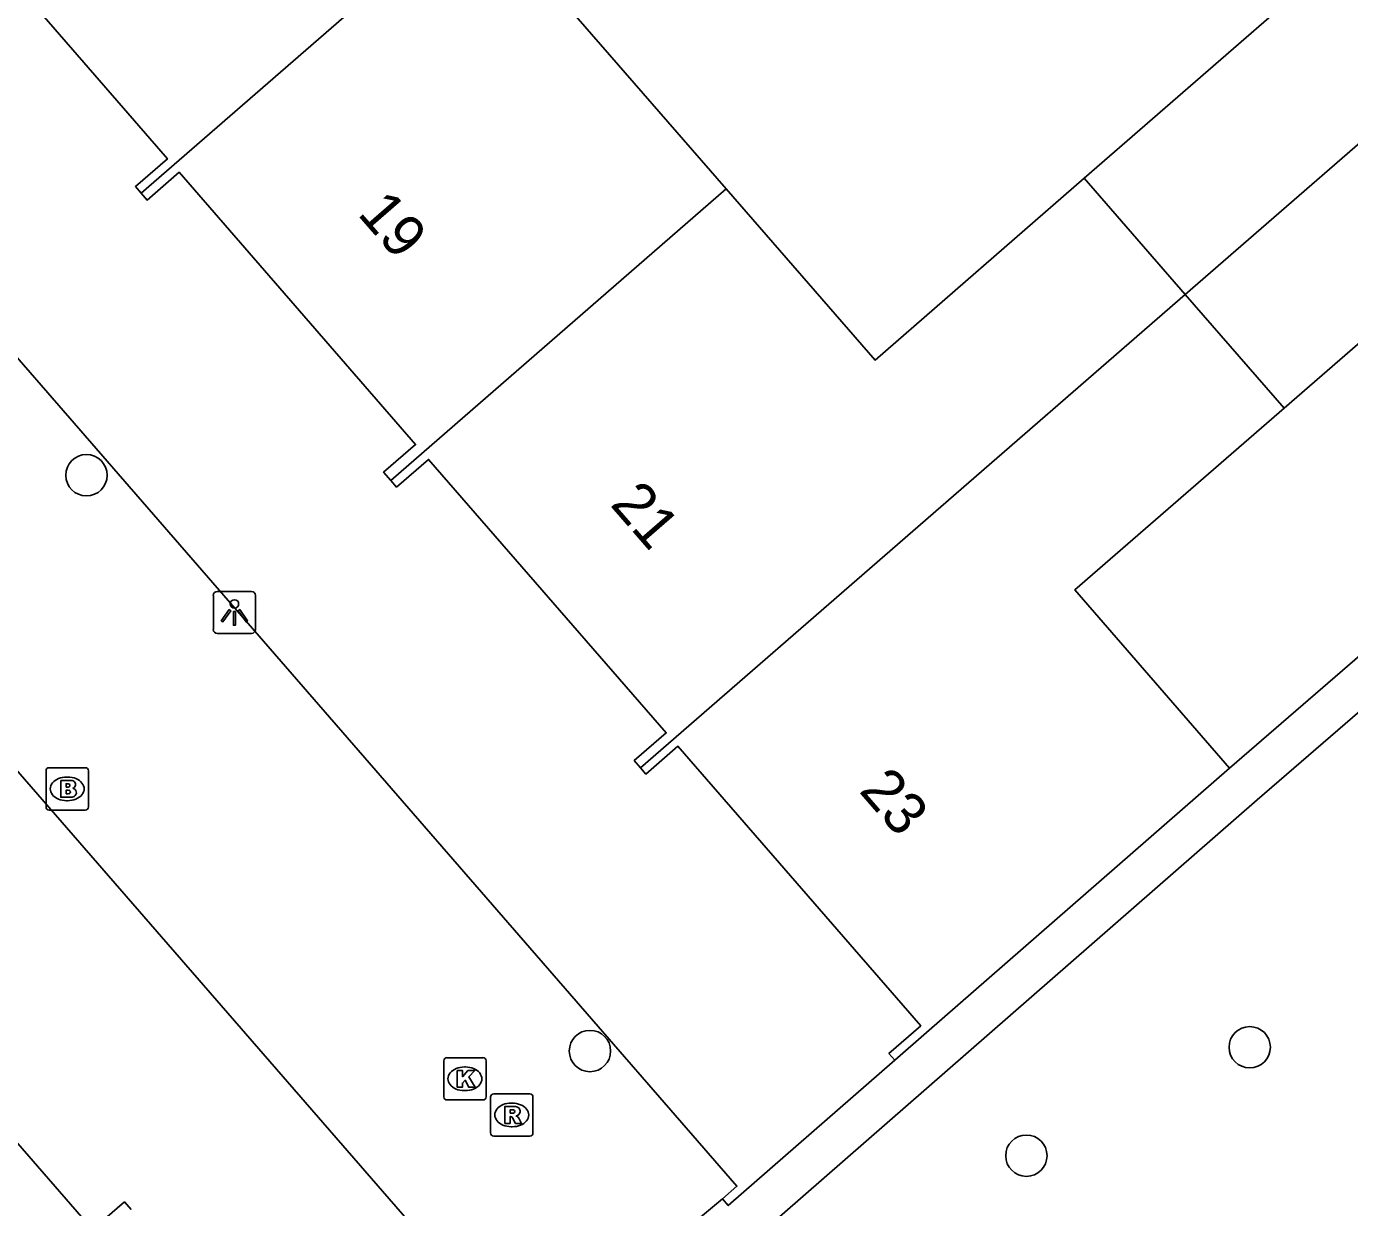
# Model space of a CAD drawing. Extents: x 155888 to 156864, y 383882 to 384671.
# Drawn here: x 156416.46 to 156447.75, y 384263.64 to 384291.57 of the extents above; entities that cross this region are included whole.
import ezdxf

# ---------------------------------------------------------------- set-up
doc = ezdxf.new("R2010")
doc.units = 0
for name, color, linetype in [('IMGEO_Boom', 7, 'Continuous'), ('IMGEO_Brandkraan', 7, 'Continuous'), ('IMGEO_Haag', 7, 'Continuous'), ('IMGEO_Kolk', 7, 'Continuous'), ('IMGEO_Lichtpunt', 7, 'Continuous'), ('IMGEO_Pand', 7, 'Continuous'), ('IMGEO_Pand_nummerreeks', 7, 'Continuous'), ('IMGEO_Rijbaan_lokaal_open', 7, 'Continuous'), ('IMGEO_Rioolput', 7, 'Continuous')]:
    doc.layers.add(name, color=color, linetype=linetype)

msp = doc.modelspace()

# ---------------------------------------------------------------- linework, layer by layer
at = {"layer": 'IMGEO_Boom'}
for centre in [(156417.878, 384280.958), (156429.784, 384267.339), (156445.385, 384267.428), (156440.104, 384264.863)]:
    msp.add_circle(centre, 0.489, dxfattribs=at)
at = {"layer": 'IMGEO_Brandkraan'}
for p, q in [((156416.922, 384273.114), (156416.922, 384273.966)), ((156416.997, 384274.04), (156417.849, 384274.04)), ((156417.923, 384273.966), (156417.923, 384273.114)), ((156417.41, 384273.82), (156417.435, 384273.82)), ((156417.849, 384273.04), (156416.997, 384273.04)), ((156417.433, 384273.26), (156417.408, 384273.26))]:
    msp.add_line(p, q, dxfattribs=at)
for points in [[(156416.922, 384273.114), (156416.922, 384273.966)], [(156416.997, 384274.04), (156417.849, 384274.04)], [(156417.923, 384273.966), (156417.923, 384273.114)], [(156417.27, 384273.74), (156417.27, 384273.34), (156417.483, 384273.34)], [(156417.501, 384273.74), (156417.27, 384273.74)], [(156417.449, 384273.659), (156417.395, 384273.659), (156417.395, 384273.583)], [(156417.395, 384273.583), (156417.448, 384273.583)], [(156417.457, 384273.507), (156417.395, 384273.507), (156417.395, 384273.426)], [(156417.395, 384273.426), (156417.457, 384273.426)], [(156417.849, 384273.04), (156416.997, 384273.04)]]:
    msp.add_lwpolyline(points, dxfattribs=at)
for centre, radius, start, end in [((156416.999, 384273.964), 0.0765, 91.552, 178.448), ((156416.999, 384273.964), 0.0765, 91.552, 178.448), ((156417.847, 384273.964), 0.0765, 1.552, 88.448), ((156417.847, 384273.964), 0.0765, 1.552, 88.448), ((156417.45, 384273.621), 0.0379, 267.8285, 90.9355), ((156417.505, 384273.595), 0.145, 59.4692, 91.5367), ((156417.53, 384273.642), 0.0922, 285.5137, 58.1501), ((156417.458, 384273.466), 0.0404, 269.8759, 90.5077), ((156417.489, 384273.591), 0.251, 268.6676, 293.5347), ((156417.535, 384273.45), 0.105, 301.3115, 78.989), ((156416.999, 384273.116), 0.0765, 181.552, 268.448), ((156416.999, 384273.116), 0.0765, 181.552, 268.448), ((156417.847, 384273.116), 0.0765, 271.552, 358.448), ((156417.847, 384273.116), 0.0765, 271.552, 358.448)]:
    msp.add_arc(centre, radius, start, end, dxfattribs=at)
for centre, major_axis, ratio, start_param, end_param in [((156417.409, 384273.54), (-0.387, 0.002), 0.722429, 4.712389, 7.853982), ((156417.434, 384273.54), (-0.39, 0.002), 0.717154, 1.570796, 4.712389)]:
    msp.add_ellipse(centre, major_axis=major_axis, ratio=ratio, start_param=start_param, end_param=end_param, dxfattribs=at)
at = {"layer": 'IMGEO_Haag'}
for points in [[(156468.8, 384293.389), (156467.285, 384292.117), (156455.381, 384281.767), (156445.564, 384273.279), (156432.408, 384261.791)], [(156454.727, 384282.523), (156444.906, 384274.032)], [(156436.99, 384267.12), (156433.056, 384263.685), (156432.92, 384263.843)]]:
    msp.add_lwpolyline(points, dxfattribs=at)
at = {"layer": 'IMGEO_Kolk'}
for p, q in [((156426.326, 384266.256), (156426.326, 384267.108)), ((156426.401, 384267.182), (156427.253, 384267.182)), ((156427.327, 384267.108), (156427.327, 384266.256)), ((156426.814, 384266.962), (156426.839, 384266.962)), ((156427.253, 384266.182), (156426.401, 384266.182)), ((156426.837, 384266.402), (156426.812, 384266.402))]:
    msp.add_line(p, q, dxfattribs=at)
for points in [[(156426.326, 384266.256), (156426.326, 384267.108)], [(156426.401, 384267.182), (156427.253, 384267.182)], [(156427.327, 384267.108), (156427.327, 384266.256)], [(156426.647, 384266.882), (156426.77, 384266.882), (156426.77, 384266.731), (156426.9, 384266.882), (156427.064, 384266.882), (156426.918, 384266.731), (156427.071, 384266.482), (156426.919, 384266.482), (156426.834, 384266.646), (156426.77, 384266.579), (156426.77, 384266.482), (156426.647, 384266.482), (156426.647, 384266.882)], [(156427.253, 384266.182), (156426.401, 384266.182)]]:
    msp.add_lwpolyline(points, dxfattribs=at)
for centre, start, end in [((156426.403, 384267.106), 91.552, 178.448), ((156426.403, 384267.106), 91.552, 178.448), ((156427.251, 384267.106), 1.552, 88.448), ((156427.251, 384267.106), 1.552, 88.448), ((156426.403, 384266.258), 181.552, 268.448), ((156426.403, 384266.258), 181.552, 268.448), ((156427.251, 384266.258), 271.552, 358.448), ((156427.251, 384266.258), 271.552, 358.448)]:
    msp.add_arc(centre, 0.0765, start, end, dxfattribs=at)
for centre, major_axis, ratio, start_param, end_param in [((156426.813, 384266.682), (-0.387, 0.002), 0.722429, 4.712389, 7.853982), ((156426.838, 384266.682), (-0.39, 0.002), 0.717154, 1.570796, 4.712389)]:
    msp.add_ellipse(centre, major_axis=major_axis, ratio=ratio, start_param=start_param, end_param=end_param, dxfattribs=at)
at = {"layer": 'IMGEO_Lichtpunt'}
for p, q in [((156420.879, 384278.117), (156420.879, 384277.31)), ((156420.879, 384278.117), (156420.879, 384277.31)), ((156421.781, 384278.212), (156420.973, 384278.212)), ((156421.781, 384278.212), (156420.973, 384278.212)), ((156421.875, 384277.31), (156421.875, 384278.117)), ((156421.875, 384277.31), (156421.875, 384278.117)), ((156420.973, 384277.216), (156421.781, 384277.216)), ((156420.973, 384277.216), (156421.781, 384277.216))]:
    msp.add_line(p, q, dxfattribs=at)
for points in [[(156421.253, 384277.781), (156421.292, 384277.753), (156421.104, 384277.491), (156421.066, 384277.518), (156421.253, 384277.781)], [(156421.355, 384277.733), (156421.402, 384277.733), (156421.402, 384277.411), (156421.355, 384277.411), (156421.355, 384277.733)], [(156421.465, 384277.753), (156421.503, 384277.78), (156421.69, 384277.518), (156421.651, 384277.49), (156421.465, 384277.753)]]:
    msp.add_lwpolyline(points, dxfattribs=at)
msp.add_circle((156421.378, 384277.915), 0.0994, dxfattribs=at)
for centre, start, end in [((156420.973, 384278.117), 90, 180), ((156420.973, 384278.117), 90, 180), ((156421.781, 384278.117), 0, 90), ((156421.781, 384278.117), 0, 90), ((156420.973, 384277.31), 180, 270), ((156420.973, 384277.31), 180, 270), ((156421.781, 384277.31), 270, 0), ((156421.781, 384277.31), 270, 360)]:
    msp.add_arc(centre, 0.0946, start, end, dxfattribs=at)
at = {"layer": 'IMGEO_Pand'}
for points in [[(156432.048, 384298.824), (156419.169, 384287.633)], [(156442.799, 384296.241), (156446.32, 384292.192), (156441.474, 384287.981)], [(156443.861, 384285.236), (156456.677, 384296.374)], [(156433.007, 384287.731), (156429.454, 384291.82), (156434.4, 384296.118)], [(156419.169, 384287.633), (156419.037, 384287.785), (156419.792, 384288.441), (156414.054, 384295.046), (156413.3, 384294.388), (156413.155, 384294.555)], [(156419.169, 384287.633), (156419.312, 384287.468), (156420.067, 384288.124), (156425.661, 384281.685), (156424.906, 384281.03), (156425.074, 384280.837)], [(156425.074, 384280.837), (156433.007, 384287.731)], [(156441.474, 384287.981), (156436.525, 384283.681), (156433.007, 384287.731)], [(156441.474, 384287.981), (156443.861, 384285.236)], [(156446.199, 384282.547), (156451.045, 384286.758), (156454.727, 384282.523)], [(156443.861, 384285.236), (156430.978, 384274.04)], [(156443.861, 384285.236), (156446.199, 384282.547)], [(156444.906, 384274.032), (156441.247, 384278.245), (156446.199, 384282.547)], [(156425.074, 384280.837), (156425.213, 384280.677), (156425.967, 384281.333), (156431.588, 384274.864), (156430.833, 384274.207), (156430.978, 384274.04)], [(156430.978, 384274.04), (156431.108, 384273.89), (156431.863, 384274.547), (156437.607, 384267.935), (156436.853, 384267.277), (156436.99, 384267.12)], [(156444.906, 384274.032), (156437.743, 384267.778), (156436.99, 384267.12)], [(156413.028, 384270.385), (156413.156, 384270.238), (156412.402, 384269.583), (156418.022, 384263.115), (156418.777, 384263.771), (156418.935, 384263.589)]]:
    msp.add_lwpolyline(points, dxfattribs=at)
at = {"layer": 'IMGEO_Rijbaan_lokaal_open'}
for points in [[(156432.92, 384263.843), (156433.259, 384264.139), (156409.564, 384291.419)], [(156404.697, 384287.244), (156428.436, 384259.936), (156428.797, 384260.259)], [(156431.589, 384262.733), (156432.92, 384263.843)]]:
    msp.add_lwpolyline(points, dxfattribs=at)
at = {"layer": 'IMGEO_Rioolput'}
for p, q in [((156427.435, 384265.402), (156427.435, 384266.254)), ((156427.51, 384266.328), (156428.362, 384266.328)), ((156428.436, 384266.254), (156428.436, 384265.402)), ((156427.923, 384266.108), (156427.948, 384266.108)), ((156427.946, 384265.548), (156427.921, 384265.548)), ((156428.362, 384265.328), (156427.51, 384265.328))]:
    msp.add_line(p, q, dxfattribs=at)
for points in [[(156427.435, 384265.402), (156427.435, 384266.254)], [(156427.51, 384266.328), (156428.362, 384266.328)], [(156428.436, 384266.254), (156428.436, 384265.402)], [(156428.024, 384266.026), (156427.772, 384266.028), (156427.772, 384265.628)], [(156427.95, 384265.947), (156427.896, 384265.947), (156427.896, 384265.866)], [(156427.896, 384265.866), (156427.948, 384265.866)], [(156427.772, 384265.628), (156427.896, 384265.628), (156427.896, 384265.79), (156427.907, 384265.79)], [(156427.954, 384265.761), (156428.025, 384265.628), (156428.165, 384265.628), (156428.1, 384265.754)], [(156428.362, 384265.328), (156427.51, 384265.328)]]:
    msp.add_lwpolyline(points, dxfattribs=at)
for centre, radius, start, end in [((156427.512, 384266.252), 0.0765, 91.552, 178.448), ((156427.512, 384266.252), 0.0765, 91.552, 178.448), ((156428.36, 384266.252), 0.0765, 1.552, 88.448), ((156428.36, 384266.252), 0.0765, 1.552, 88.448), ((156427.932, 384266.055), 0.19, 274.7715, 282.9687), ((156427.956, 384265.851), 0.0964, 77.0061, 93.1865), ((156427.97, 384265.908), 0.0378, 276.6634, 79.6772), ((156428.023, 384265.916), 0.109, 350.3612, 89.416), ((156428.021, 384265.916), 0.112, 277.5842, 350.9817), ((156428.005, 384265.701), 0.108, 29.5134, 73.7905), ((156427.906, 384265.737), 0.0533, 26.0293, 88.6989), ((156427.512, 384265.404), 0.0765, 181.552, 268.448), ((156427.512, 384265.404), 0.0765, 181.552, 268.448), ((156428.36, 384265.404), 0.0765, 271.552, 358.448), ((156428.36, 384265.404), 0.0765, 271.552, 358.448)]:
    msp.add_arc(centre, radius, start, end, dxfattribs=at)
for centre, major_axis, ratio, start_param, end_param in [((156427.922, 384265.828), (-0.387, 0.002), 0.722429, 4.712389, 7.853982), ((156427.947, 384265.828), (-0.39, 0.002), 0.717154, 1.570796, 4.712389)]:
    msp.add_ellipse(centre, major_axis=major_axis, ratio=ratio, start_param=start_param, end_param=end_param, dxfattribs=at)

# ---------------------------------------------------------------- texts
at = {"layer": 'IMGEO_Pand_nummerreeks'}
for s, p in [('19', (156424.267, 384287.133)), ('21', (156430.241, 384280.258)), ('23', (156436.125, 384273.484))]:
    msp.add_text(s, height=1, rotation=310.9828, dxfattribs=at).set_placement(p)

doc.saveas('drawing.dxf')
